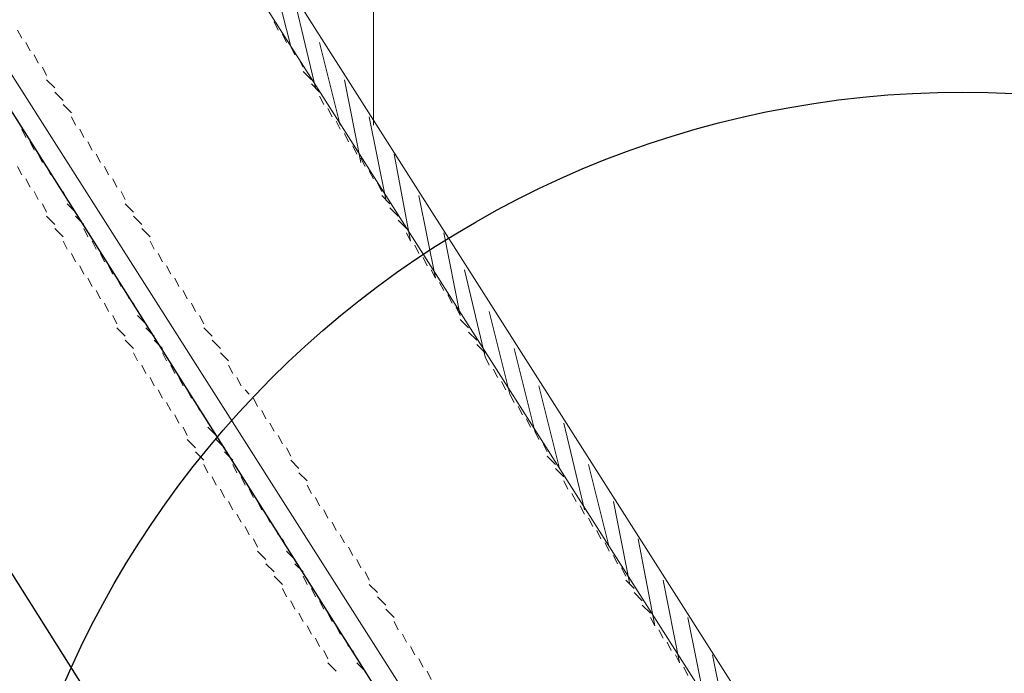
# Model space of a CAD drawing. Header units: millimetres. Extents: x 2063114 to 14983986, y -126020516 to 213791.
# Tile 291 of 656: x 2374591 to 2375211, y -1187289 to -1186877. Entities that reach past the tile are written whole.
import ezdxf

# ---------------------------------------------------------------- set-up
doc = ezdxf.new("R2010")
doc.units = ezdxf.units.MM
doc.layers.add('PDF2_Geometry', color=7, linetype='Continuous')

msp = doc.modelspace()

# ---------------------------------------------------------------- linework, layer by layer
at = {"layer": 'PDF2_Geometry', "linetype": 'ByBlock', "lineweight": 13}
for points in [[(2374813.82945, -1186943.17857), (2374813.82945, -1183168.1424), (2374678.26185, -1183168.1424), (2374678.26185, -1186729.39889)], [(2374592.22857, -1186888.43011), (2374589.6215, -1186883.21597)], [(2374751.25979, -1186878.00184), (2374753.86686, -1186883.21597)], [(2374756.47393, -1186885.82304), (2374759.081, -1186891.03718)], [(2374597.44271, -1186896.25132), (2374594.83564, -1186891.03718)], [(2374761.68807, -1186893.64425), (2374764.29513, -1186898.85839)], [(2374602.65685, -1186904.07253), (2374600.04978, -1186898.85839)], [(2374766.9022, -1186901.46546), (2374769.50927, -1186906.6796)], [(2374607.87098, -1186911.89374), (2374605.26392, -1186906.6796)], [(2374613.08512, -1186919.71494), (2374607.87098, -1186914.5008)], [(2374769.50927, -1186909.28667), (2374774.72341, -1186914.5008)], [(2374774.72341, -1186917.10787), (2374779.93755, -1186922.32201)], [(2374618.29926, -1186927.53615), (2374613.08512, -1186922.32201)], [(2374779.93755, -1186924.92908), (2374782.54462, -1186930.14322)], [(2374623.5134, -1186935.35736), (2374618.29926, -1186930.14322)], [(2374785.15169, -1186932.75029), (2374787.75876, -1186937.96443)], [(2374626.12047, -1186943.17857), (2374623.5134, -1186937.96443)], [(2374790.36583, -1186940.5715), (2374792.9729, -1186945.78564)], [(2374631.33461, -1186950.99977), (2374628.72754, -1186945.78564)], [(2374795.57997, -1186948.3927), (2374798.18703, -1186953.60684)], [(2374636.54875, -1186958.82098), (2374633.94168, -1186953.60684)], [(2374800.7941, -1186956.21391), (2374803.40117, -1186961.42805)], [(2374641.76288, -1186966.64219), (2374639.15581, -1186961.42805)], [(2374806.00824, -1186964.03512), (2374808.61531, -1186969.24926)], [(2374646.97702, -1186974.4634), (2374644.36995, -1186969.24926)], [(2374811.22238, -1186971.85633), (2374813.82945, -1186977.07047)], [(2374652.19116, -1186982.2846), (2374649.58409, -1186977.07047)], [(2374816.43652, -1186979.67753), (2374819.04359, -1186984.89167)], [(2374657.4053, -1186990.10581), (2374654.79823, -1186984.89167)], [(2374819.04359, -1186987.49874), (2374824.25773, -1186992.71288)], [(2374662.61944, -1186997.92702), (2374657.4053, -1186992.71288)], [(2374824.25773, -1186995.31995), (2374829.47186, -1187000.53409)], [(2374667.83358, -1187005.74823), (2374662.61944, -1187000.53409)], [(2374829.47186, -1187003.14116), (2374834.686, -1187008.3553)], [(2374673.04771, -1187013.56943), (2374667.83358, -1187008.3553)], [(2374834.686, -1187010.96236), (2374837.29307, -1187016.1765)], [(2374675.65478, -1187021.39064), (2374673.04771, -1187016.1765)], [(2374839.90014, -1187018.78357), (2374842.50721, -1187023.99771)], [(2374680.86892, -1187029.21185), (2374678.26185, -1187023.99771)], [(2374686.08306, -1187037.03306), (2374683.47599, -1187031.81892)], [(2374845.11428, -1187026.60478), (2374847.72135, -1187031.81892)], [(2374850.32842, -1187034.42599), (2374852.93549, -1187039.64013)], [(2374691.2972, -1187044.85426), (2374688.69013, -1187039.64013)], [(2374855.54256, -1187042.24719), (2374858.14963, -1187047.46133)], [(2374696.51134, -1187052.67547), (2374693.90427, -1187047.46133)], [(2374860.75669, -1187050.0684), (2374863.36376, -1187055.28254)], [(2374701.72547, -1187060.49668), (2374699.11841, -1187055.28254)], [(2374706.93961, -1187068.31789), (2374704.33254, -1187063.10375)], [(2374865.97083, -1187057.88961), (2374868.5779, -1187063.10375)], [(2374868.5779, -1187065.71082), (2374873.79204, -1187070.92496)], [(2374712.15375, -1187076.13909), (2374706.93961, -1187070.92496)], [(2374873.79204, -1187073.53202), (2374879.00618, -1187078.74616)], [(2374717.36789, -1187083.9603), (2374712.15375, -1187078.74616)], [(2374879.00618, -1187081.35323), (2374884.22032, -1187086.56737)], [(2374722.58203, -1187091.78151), (2374717.36789, -1187086.56737)], [(2374725.1891, -1187099.60272), (2374722.58203, -1187094.38858)], [(2374884.22032, -1187089.17444), (2374886.82739, -1187094.38858)], [(2374889.43446, -1187096.99565), (2374892.04152, -1187102.20979)], [(2374730.40324, -1187107.42392), (2374727.79617, -1187102.20979)], [(2374894.64859, -1187104.81685), (2374897.25566, -1187110.03099)], [(2374735.61737, -1187112.63806), (2374733.0103, -1187110.03099)], [(2374899.86273, -1187112.63806), (2374902.4698, -1187117.8522)], [(2374740.83151, -1187120.45927), (2374738.22444, -1187115.24513)], [(2374746.04565, -1187128.28048), (2374743.43858, -1187123.06634)], [(2374905.07687, -1187120.45927), (2374907.68394, -1187125.67341)], [(2374751.25979, -1187136.10168), (2374748.65272, -1187130.88755)], [(2374910.29101, -1187128.28048), (2374912.89808, -1187133.49462)], [(2374915.50515, -1187136.10168), (2374918.11222, -1187141.31582)], [(2374756.47393, -1187143.92289), (2374753.86686, -1187138.70875)], [(2374920.71929, -1187143.92289), (2374923.32635, -1187149.13703)], [(2374761.68807, -1187151.7441), (2374759.081, -1187146.52996)], [(2374766.9022, -1187159.56531), (2374761.68807, -1187154.35117)], [(2374923.32635, -1187151.7441), (2374928.54049, -1187156.95824)], [(2374772.11634, -1187167.38651), (2374766.9022, -1187162.17238)], [(2374928.54049, -1187159.56531), (2374933.75463, -1187164.77945)], [(2374933.75463, -1187167.38651), (2374936.3617, -1187172.60065)], [(2374774.72341, -1187175.20772), (2374772.11634, -1187169.99358)], [(2374938.96877, -1187175.20772), (2374941.57584, -1187180.42186)], [(2374779.93755, -1187183.02893), (2374777.33048, -1187177.81479)], [(2374785.15169, -1187190.85014), (2374782.54462, -1187185.636)], [(2374944.18291, -1187183.02893), (2374946.78998, -1187188.24307)], [(2374790.36583, -1187198.67134), (2374787.75876, -1187193.45721)], [(2374949.39705, -1187190.85014), (2374952.00412, -1187196.06428)], [(2374954.61118, -1187198.67134), (2374957.21825, -1187203.88548)], [(2374795.57997, -1187206.49255), (2374792.9729, -1187201.27841)], [(2374800.7941, -1187214.31376), (2374798.18703, -1187209.09962)], [(2374959.82532, -1187206.49255), (2374962.43239, -1187211.70669)], [(2374806.00824, -1187222.13497), (2374803.40117, -1187216.92083)], [(2374965.03946, -1187214.31376), (2374967.64653, -1187219.5279)], [(2374811.22238, -1187229.95617), (2374808.61531, -1187224.74204)], [(2374970.2536, -1187222.13497), (2374972.86067, -1187227.34911)], [(2374972.86067, -1187229.95617), (2374978.07481, -1187235.17031)], [(2374816.43652, -1187237.77738), (2374811.22238, -1187232.56324)], [(2374821.65066, -1187245.59859), (2374816.43652, -1187240.38445)], [(2374978.07481, -1187237.77738), (2374983.28895, -1187242.99152)], [(2374826.8648, -1187253.4198), (2374821.65066, -1187248.20566)], [(2374983.28895, -1187245.59859), (2374988.50308, -1187250.81273)], [(2374988.50308, -1187253.4198), (2374991.11015, -1187258.63394)], [(2374829.47186, -1187261.241), (2374826.8648, -1187256.02687)], [(2374993.71722, -1187261.241), (2374996.32429, -1187266.45514)], [(2374834.686, -1187269.06221), (2374832.07893, -1187263.84807)], [(2374839.90014, -1187276.88342), (2374837.29307, -1187271.66928)], [(2374998.93136, -1187269.06221), (2375001.53843, -1187274.27635)], [(2374845.11428, -1187284.70463), (2374842.50721, -1187279.49049)], [(2375004.1455, -1187276.88342), (2375006.75257, -1187282.09756)], [(2375009.35964, -1187284.70463), (2375011.96671, -1187289.91877)], [(2374850.32842, -1187292.52583), (2374847.72135, -1187287.3117)]]:
    msp.add_lwpolyline(points, dxfattribs=at)
for points in [[(2372892.41947, -1183921.58539), (2375207.49689, -1187558.44689), (2375058.89395, -1187654.90845), (2372743.81653, -1184015.43989)], [(2372892.41947, -1183921.58539), (2375207.49689, -1187558.44689), (2375191.85448, -1187568.87517), (2372876.77705, -1183932.01367)]]:
    msp.add_lwpolyline(points, close=True, dxfattribs=at)
at = {"layer": 'PDF2_Geometry', "linetype": 'ByBlock', "lineweight": 25}
for points in [[(2375053.67981, -1187675.765), (2372832.45688, -1184156.22162), (2372819.42153, -1184164.04283), (2372811.60032, -1184291.78922)], [(2372822.0286, -1184427.35681), (2374839.90014, -1187628.83776)]]:
    msp.add_lwpolyline(points, dxfattribs=at)
at = {"layer": 'PDF2_Geometry', "linetype": 'ByBlock', "lineweight": 0}
for points in [[(2374761.68807, -1186893.64425), (2374748.65272, -1186841.50287)], [(2374777.33048, -1186919.71494), (2374764.29513, -1186864.96649)], [(2374792.9729, -1186943.17857), (2374779.93755, -1186891.03718)], [(2374806.00824, -1186966.64219), (2374795.57997, -1186914.5008)], [(2374821.65066, -1186990.10581), (2374811.22238, -1186937.96443)], [(2374594.83564, -1186950.99977), (2374592.22857, -1186945.78564)], [(2374600.04978, -1186958.82098), (2374597.44271, -1186953.60684)], [(2374605.26392, -1186966.64219), (2374602.65685, -1186961.42805)], [(2374837.29307, -1187016.1765), (2374826.8648, -1186961.42805)], [(2374589.6215, -1186969.24926), (2374592.22857, -1186974.4634)], [(2374610.47805, -1186974.4634), (2374607.87098, -1186969.24926)], [(2374594.83564, -1186977.07047), (2374597.44271, -1186982.2846)], [(2374615.69219, -1186982.2846), (2374613.08512, -1186977.07047)], [(2374600.04978, -1186984.89167), (2374602.65685, -1186990.10581)], [(2374620.90633, -1186990.10581), (2374618.29926, -1186984.89167)], [(2374852.93549, -1187039.64013), (2374842.50721, -1186987.49874)], [(2374605.26392, -1186992.71288), (2374607.87098, -1186997.92702)], [(2374626.12047, -1186997.92702), (2374620.90633, -1186992.71288)], [(2374607.87098, -1187000.53409), (2374613.08512, -1187005.74823)], [(2374631.33461, -1187005.74823), (2374626.12047, -1187000.53409)], [(2374613.08512, -1187008.3553), (2374618.29926, -1187013.56943)], [(2374633.94168, -1187013.56943), (2374631.33461, -1187008.3553)], [(2374868.5779, -1187063.10375), (2374858.14963, -1187010.96236)], [(2374618.29926, -1187016.1765), (2374620.90633, -1187021.39064)], [(2374639.15581, -1187021.39064), (2374636.54875, -1187016.1765)], [(2374623.5134, -1187023.99771), (2374626.12047, -1187029.21185)], [(2374644.36995, -1187029.21185), (2374641.76288, -1187023.99771)], [(2374628.72754, -1187031.81892), (2374631.33461, -1187037.03306)], [(2374649.58409, -1187037.03306), (2374646.97702, -1187031.81892)], [(2374884.22032, -1187089.17444), (2374871.18497, -1187034.42599)], [(2374633.94168, -1187039.64013), (2374636.54875, -1187044.85426)], [(2374654.79823, -1187044.85426), (2374652.19116, -1187039.64013)], [(2374639.15581, -1187047.46133), (2374641.76288, -1187052.67547)], [(2374660.01237, -1187052.67547), (2374657.4053, -1187047.46133)], [(2374644.36995, -1187055.28254), (2374646.97702, -1187060.49668)], [(2374665.22651, -1187060.49668), (2374662.61944, -1187055.28254)], [(2374649.58409, -1187063.10375), (2374652.19116, -1187068.31789)], [(2374670.44064, -1187068.31789), (2374665.22651, -1187063.10375)], [(2374899.86273, -1187112.63806), (2374886.82739, -1187060.49668)], [(2374652.19116, -1187070.92496), (2374657.4053, -1187076.13909)], [(2374675.65478, -1187076.13909), (2374670.44064, -1187070.92496)], [(2374657.4053, -1187078.74616), (2374662.61944, -1187083.9603)], [(2374680.86892, -1187083.9603), (2374675.65478, -1187078.74616)], [(2374662.61944, -1187086.56737), (2374665.22651, -1187091.78151)], [(2374683.47599, -1187091.78151), (2374680.86892, -1187086.56737)], [(2374915.50515, -1187136.10168), (2374902.4698, -1187083.9603)], [(2374667.83358, -1187094.38858), (2374670.44064, -1187099.60272)], [(2374688.69013, -1187099.60272), (2374686.08306, -1187094.38858)], [(2374673.04771, -1187102.20979), (2374675.65478, -1187107.42392)], [(2374693.90427, -1187107.42392), (2374691.2972, -1187102.20979)], [(2374678.26185, -1187110.03099), (2374680.86892, -1187115.24513)], [(2374699.11841, -1187115.24513), (2374696.51134, -1187110.03099)], [(2374931.14756, -1187159.56531), (2374918.11222, -1187107.42392)], [(2374683.47599, -1187117.8522), (2374686.08306, -1187123.06634)], [(2374704.33254, -1187123.06634), (2374701.72547, -1187117.8522)], [(2374688.69013, -1187125.67341), (2374691.2972, -1187130.88755)], [(2374709.54668, -1187130.88755), (2374706.93961, -1187125.67341)], [(2374946.78998, -1187185.636), (2374933.75463, -1187130.88755)], [(2374693.90427, -1187133.49462), (2374696.51134, -1187138.70875)], [(2374714.76082, -1187138.70875), (2374709.54668, -1187133.49462)], [(2374696.51134, -1187141.31582), (2374701.72547, -1187146.52996)], [(2374719.97496, -1187146.52996), (2374714.76082, -1187141.31582)], [(2374701.72547, -1187149.13703), (2374706.93961, -1187154.35117)], [(2374725.1891, -1187154.35117), (2374719.97496, -1187149.13703)], [(2374706.93961, -1187156.95824), (2374709.54668, -1187162.17238)], [(2374727.79617, -1187162.17238), (2374725.1891, -1187156.95824)], [(2374962.43239, -1187209.09962), (2374949.39705, -1187156.95824)], [(2374712.15375, -1187164.77945), (2374714.76082, -1187169.99358)], [(2374733.0103, -1187169.99358), (2374730.40324, -1187164.77945)], [(2374717.36789, -1187172.60065), (2374719.97496, -1187177.81479)], [(2374738.22444, -1187177.81479), (2374735.61737, -1187172.60065)], [(2374722.58203, -1187180.42186), (2374725.1891, -1187185.636)], [(2374743.43858, -1187185.636), (2374740.83151, -1187180.42186)], [(2374975.46774, -1187232.56324), (2374965.03946, -1187180.42186)], [(2374727.79617, -1187188.24307), (2374730.40324, -1187193.45721)], [(2374748.65272, -1187193.45721), (2374746.04565, -1187188.24307)], [(2374733.0103, -1187196.06428), (2374735.61737, -1187201.27841)], [(2374753.86686, -1187201.27841), (2374751.25979, -1187196.06428)], [(2374738.22444, -1187203.88548), (2374740.83151, -1187209.09962)], [(2374759.081, -1187209.09962), (2374756.47393, -1187203.88548)], [(2374991.11015, -1187258.63394), (2374980.68188, -1187203.88548)], [(2374740.83151, -1187211.70669), (2374746.04565, -1187216.92083)], [(2374764.29513, -1187216.92083), (2374759.081, -1187211.70669)], [(2374746.04565, -1187219.5279), (2374751.25979, -1187224.74204)], [(2374769.50927, -1187224.74204), (2374764.29513, -1187219.5279)], [(2374751.25979, -1187227.34911), (2374756.47393, -1187232.56324)], [(2374772.11634, -1187232.56324), (2374769.50927, -1187227.34911)], [(2375006.75257, -1187282.09756), (2374996.32429, -1187229.95617)], [(2374756.47393, -1187235.17031), (2374759.081, -1187240.38445)], [(2374777.33048, -1187240.38445), (2374774.72341, -1187235.17031)], [(2374761.68807, -1187242.99152), (2374764.29513, -1187248.20566)], [(2374782.54462, -1187248.20566), (2374779.93755, -1187242.99152)], [(2374766.9022, -1187250.81273), (2374769.50927, -1187256.02687)], [(2374787.75876, -1187256.02687), (2374785.15169, -1187250.81273)], [(2375022.39498, -1187305.56118), (2375011.96671, -1187253.4198)], [(2374772.11634, -1187258.63394), (2374774.72341, -1187263.84807)], [(2374792.9729, -1187263.84807), (2374790.36583, -1187258.63394)], [(2374777.33048, -1187266.45514), (2374779.93755, -1187271.66928)], [(2374798.18703, -1187271.66928), (2374795.57997, -1187266.45514)], [(2374782.54462, -1187274.27635), (2374785.15169, -1187279.49049)], [(2374803.40117, -1187279.49049), (2374800.7941, -1187274.27635)], [(2375038.0374, -1187329.0248), (2375027.60912, -1187276.88342)], [(2374785.15169, -1187282.09756), (2374790.36583, -1187287.3117)], [(2374808.61531, -1187287.3117), (2374803.40117, -1187282.09756)]]:
    msp.add_lwpolyline(points, dxfattribs=at)
at = {"layer": 'PDF2_Geometry', "linetype": 'ByBlock', "lineweight": 25}
msp.add_circle((2375185.36904, -1187538.86164), 616.53963, dxfattribs=at)

doc.saveas('drawing.dxf')
